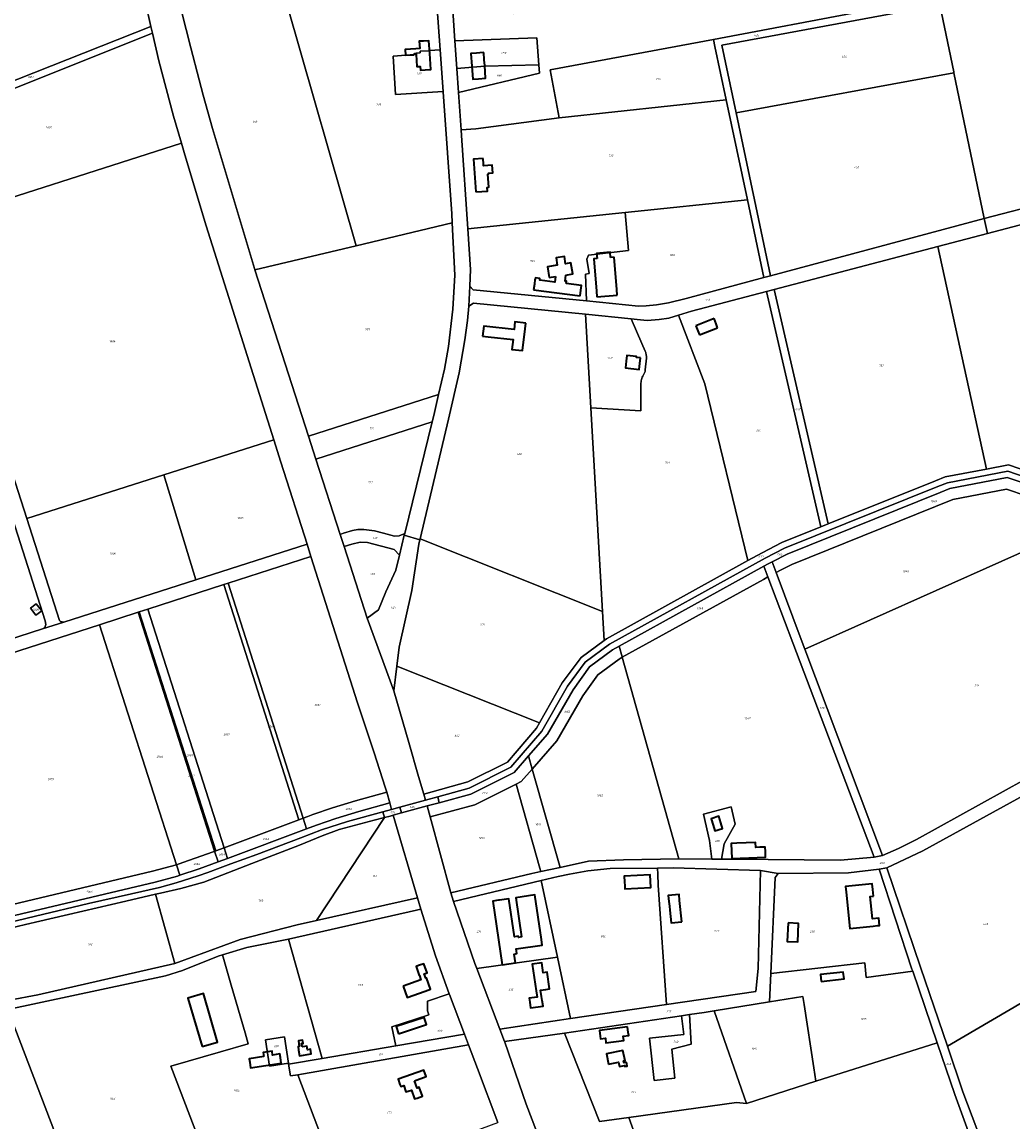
# Model space of a CAD drawing. Extents: x 177930 to 190767, y 381068 to 392034.
# Tile 279 of 318: x 182783 to 183657, y 388969 to 389939. Entities that reach past the tile are written whole.
import ezdxf
from ezdxf.enums import TextEntityAlignment as Align

# ---------------------------------------------------------------- set-up
doc = ezdxf.new("R2010")
doc.units = 0
for name, color, linetype, lineweight in [('B-XX-KG-GRENS_PERCEEL-GV', 150, 'Continuous', 25), ('B-XX-KG-GRENS_PERCEEL-S', 150, 'Continuous', 25), ('B-XX-OG-BEBOUWING-G', 7, 'Continuous', 35)]:
    doc.layers.add(name, color=color, linetype=linetype, lineweight=lineweight)
doc.styles.add('NLCS-ISO', font='NLCS-ISO.ttf', dxfattribs={"height": 1.8})

# ---------------------------------------------------------------- blocks, each defined once
blk = doc.blocks.new('SKG-PERCEELNUMMER-SO')
at = {"layer": 'DefPoints'}
blk.add_point((0, 0), dxfattribs=at)
at = {"style": 'NLCS-ISO', "oblique": 10, "flags": 1}
blk.add_attdef('GEMEENTECODE', text='', height=1.8, dxfattribs=at).set_placement((-0.5, 2.55), align=Align.MIDDLE_RIGHT)
at = {"style": 'NLCS-ISO', "oblique": 10}
blk.add_attdef('PERCEELNUMMER', text='', height=1.8, dxfattribs=at).set_placement((0, 0), align=Align.MIDDLE_CENTER)
at = {"style": 'NLCS-ISO', "oblique": 10, "flags": 1}
blk.add_attdef('SECTIE', text='', height=1.8, dxfattribs=at).set_placement((0.5, 2.5), align=Align.MIDDLE_LEFT)

msp = doc.modelspace()

# ---------------------------------------------------------------- linework, layer by layer
at = {"layer": 'B-XX-KG-GRENS_PERCEEL-GV'}
for points in [[(183635.697, 390133.515), (183619.017, 390130.888), (183529.893, 390116.786), (183496.461, 390111.333), (183516.822, 390002.54), (183217.118, 389946.461), (183214.956, 389963.667), (183162.92, 389954.089), (183165.14, 389922.488), (183237.286, 389925.283), (183239.28, 389901.366), (183239.897, 389893.962), (183168.34, 389876.924), (183170.652, 389844.017), (183183.517, 389844.8), (183257.034, 389854.642), (183249.098, 389896.975), (183393.14, 389923.677), (183526.812, 389949.162), (183591.486, 389960.325), (183649.718, 389970.899), (183665.816, 389975.303), (183646.608, 390076.201)], [(182627.006, 390013.693), (182624.798, 390011.392), (182624.647, 390009.085), (182676.398, 389847.773), (182897.03, 389935.232), (182894.578, 389945.893), (182881.356, 390002.794), (182870.523, 390057.284), (182868.582, 390068.748), (182762.488, 390043.624), (182699.156, 390029.897)], [(183605.19, 389894.395), (183631.9, 389765.893), (183688.497, 389780.393), (183850.666, 389818.729), (183817.519, 390009.541), (183666.995, 389969.113), (183650.927, 389964.797), (183592.743, 389954.275), (183605.024, 389895.192)], [(183077.987, 389741.84), (183162.833, 389762.086), (183162.418, 389770.033), (183154.738, 389877.462), (183154.717, 389877.754), (183112.795, 389875.133), (183110.793, 389909.086), (183121.777, 389909.844), (183130.962, 389910.478), (183130.885, 389911.575), (183134.654, 389911.838), (183134.548, 389913.334), (183141.821, 389913.827), (183141.805, 389914.055), (183142.885, 389914.089), (183152.075, 389914.716), (183147.171, 389983.311), (183135.218, 389982.164), (183027.533, 389956.584), (183024.548, 389955.875), (183017.329, 389954.16)], [(183665.816, 389975.303), (183649.718, 389970.899), (183591.486, 389960.325), (183526.812, 389949.162), (183393.14, 389923.677), (183394.442, 389917.524), (183404.405, 389870.436), (183423.063, 389782.248), (183437.564, 389713.712), (183443.428, 389715.287), (183413.027, 389859.091), (183400.44, 389918.636), (183592.743, 389954.275), (183650.927, 389964.797), (183666.995, 389969.113)], [(183014.614, 389953.515), (183009.695, 389953.254), (182973.134, 389951.313), (182923.985, 389948.742), (182932.259, 389916.279), (182939.597, 389888.201), (182943.293, 389874.736), (182951.426, 389845.355), (182988.532, 389721.658), (182988.88, 389720.577), (183077.987, 389741.84), (183017.329, 389954.16)], [(183592.743, 389954.275), (183400.44, 389918.636), (183413.027, 389859.091), (183605.19, 389894.395), (183605.024, 389895.192)], [(182897.03, 389935.232), (182676.398, 389847.773), (182678.499, 389841.266), (182898.422, 389929.179)], [(182678.499, 389841.266), (182703.773, 389761.836), (182924.021, 389832.27), (182917.07, 389856.207), (182904.015, 389904.857), (182898.422, 389929.179)], [(183166.844, 389898.217), (183191.483, 389900.152), (183239.28, 389901.366), (183237.286, 389925.283), (183165.14, 389922.488)], [(183393.14, 389923.677), (183249.098, 389896.975), (183257.034, 389854.642), (183404.405, 389870.436), (183394.442, 389917.524)], [(183130.885, 389911.575), (183130.962, 389910.478), (183121.777, 389909.844), (183110.793, 389909.086), (183112.795, 389875.133), (183154.717, 389877.754), (183152.078, 389914.672), (183152.075, 389914.716), (183142.885, 389914.089), (183141.805, 389914.055), (183141.821, 389913.827), (183134.548, 389913.334), (183134.654, 389911.838)], [(183166.844, 389898.217), (183168.34, 389876.924), (183239.897, 389893.962), (183239.28, 389901.366), (183191.483, 389900.152)], [(183605.19, 389894.395), (183413.027, 389859.091), (183443.428, 389715.287), (183631.9, 389765.893)], [(183176.426, 389756.761), (183315.301, 389771.112), (183423.063, 389782.248), (183404.405, 389870.436), (183257.034, 389854.642), (183183.517, 389844.8), (183170.652, 389844.017), (183171, 389839.071)], [(182924.021, 389832.27), (182703.773, 389761.836), (182741.935, 389643.103), (182787.582, 389501.092), (182908.448, 389539.684), (183005.439, 389570.65), (182945.833, 389759.393), (182926.984, 389822.067)], [(183283.076, 389733.403), (183281.398, 389730.037), (183283.455, 389717.27), (183280.32, 389716.734), (183281.189, 389693.119), (183326.974, 389688.616), (183333.938, 389688.716), (183342.924, 389689.555), (183353.606, 389691.414), (183369.216, 389695.36), (183437.564, 389713.712), (183423.063, 389782.248), (183315.301, 389771.112), (183318.35, 389737.449)], [(183283.076, 389733.403), (183318.35, 389737.449), (183315.301, 389771.112), (183176.426, 389756.761), (183178.785, 389720.978), (183178.227, 389706.271), (183181.286, 389702.944), (183281.189, 389693.119), (183280.32, 389716.734), (183283.455, 389717.27), (183281.398, 389730.037)], [(183631.9, 389765.893), (183443.428, 389715.287), (183437.564, 389713.712), (183369.216, 389695.36), (183353.606, 389691.414), (183342.924, 389689.555), (183333.938, 389688.716), (183326.974, 389688.616), (183281.189, 389693.119), (183181.286, 389702.944), (183178.227, 389706.271), (183177.426, 389688.609), (183181.553, 389691.256), (183280.181, 389681.284), (183320.553, 389677.203), (183325.758, 389676.677), (183334.703, 389675.726), (183345.339, 389676.59), (183353.749, 389677.844), (183362.216, 389680.422), (183373.899, 389683.981), (183439.914, 389701.327), (183446.637, 389703.094), (183590.946, 389741.014), (183634.682, 389752.507)], [(183590.946, 389741.014), (183633.856, 389544.732), (183653.369, 389548.383), (183696.731, 389533.582), (183715.493, 389521.554), (183736.326, 389513.934), (183753.091, 389517.452), (183752.23, 389553.152), (183744.283, 389678.002), (183725.068, 389770.876), (183722.856, 389774.845), (183689.521, 389766.901), (183634.682, 389752.507)], [(183150.773, 389610.541), (183155.912, 389632.897), (183159.393, 389652.793), (183163.345, 389685.917), (183165.247, 389715.861), (183162.833, 389762.086), (183077.987, 389741.84), (182988.88, 389720.577), (183036.13, 389573.746)], [(183446.637, 389703.094), (183494.287, 389496.354), (183589.018, 389534.517), (183597.451, 389537.922), (183633.856, 389544.732), (183590.946, 389741.014)], [(183362.216, 389680.422), (183385.502, 389620.113), (183423.506, 389464.043), (183436.09, 389471.002), (183453.516, 389479.931), (183487.697, 389493.7), (183439.914, 389701.327), (183373.899, 389683.981)], [(183487.697, 389493.7), (183494.287, 389496.354), (183446.637, 389703.094), (183439.914, 389701.327)], [(183280.181, 389681.284), (183181.553, 389691.256), (183177.426, 389688.609), (183176.331, 389675.702), (183174.053, 389658.746), (183169.017, 389629.654), (183159.602, 389588.696), (183134.481, 389483.152), (183295.407, 389419.059), (183284.975, 389598.707)], [(183320.553, 389677.203), (183280.181, 389681.284), (183284.975, 389598.707), (183328.963, 389596.225), (183329.085, 389611.747), (183329.13, 389618.333), (183329.13, 389619.43), (183329.183, 389620.527), (183329.288, 389621.619), (183329.445, 389622.705), (183329.671, 389623.749), (183329.971, 389624.774), (183330.343, 389625.775), (183330.785, 389626.747), (183332.88, 389630.764), (183333.047, 389632.267), (183334.043, 389642.55), (183334.051, 389643.421), (183334.002, 389644.29), (183333.895, 389645.155), (183333.732, 389646.01), (183333.623, 389646.753), (183333.468, 389647.489), (183333.268, 389648.213), (183333.024, 389648.924), (183330.134, 389655.439)], [(183295.407, 389419.059), (183296.883, 389393.641), (183298.863, 389395.112), (183423.506, 389464.043), (183385.502, 389620.113), (183362.216, 389680.422), (183353.749, 389677.844), (183345.339, 389676.59), (183334.703, 389675.726), (183325.758, 389676.677), (183320.553, 389677.203), (183330.134, 389655.439), (183333.024, 389648.924), (183333.268, 389648.213), (183333.468, 389647.489), (183333.623, 389646.753), (183333.732, 389646.01), (183333.895, 389645.155), (183334.002, 389644.29), (183334.051, 389643.421), (183334.043, 389642.55), (183333.047, 389632.267), (183332.88, 389630.764), (183330.785, 389626.747), (183330.343, 389625.775), (183329.971, 389624.774), (183329.671, 389623.749), (183329.445, 389622.705), (183329.288, 389621.619), (183329.183, 389620.527), (183329.13, 389619.43), (183329.13, 389618.333), (183329.085, 389611.747), (183328.963, 389596.225), (183284.975, 389598.707)], [(183042.645, 389553.501), (183145.165, 389586.522), (183146.497, 389591.939), (183150.773, 389610.541), (183036.13, 389573.746)], [(183120.905, 389487.825), (183145.165, 389586.522), (183042.645, 389553.501), (183064.044, 389487.003), (183066.949, 389488.143), (183074.758, 389490.558), (183079.461, 389491.436), (183084.762, 389491.563), (183094.356, 389490.17), (183102.148, 389488.286), (183111.988, 389485.692), (183116.088, 389485.874)], [(182610.597, 389516.28), (182647.387, 389354.059), (182665.127, 389359.75), (182801.444, 389403.719), (182803.514, 389405.12), (182804.38, 389407.656), (182803.966, 389410.938), (182755.29, 389562.031)], [(183005.439, 389570.65), (182908.448, 389539.684), (182936.862, 389447.204), (183034.779, 389478.545), (183011.651, 389550.981)], [(182820.324, 389409.684), (182936.862, 389447.204), (182908.448, 389539.684), (182787.582, 389501.092), (182816.477, 389411.231), (182817.342, 389410.301)], [(183448.373, 389453.527), (183452.197, 389455.509), (183462.218, 389460.702), (183604.275, 389517.903), (183651.494, 389526.977), (183686.111, 389515.2), (183699.187, 389506.848), (183705.492, 389489.393), (183736.278, 389503.147), (183709.551, 389512.097), (183690.493, 389524.291), (183652.208, 389537.292), (183601.471, 389527.545), (183592.914, 389524.067), (183458.059, 389469.819), (183444.82, 389462.976)], [(183705.492, 389489.393), (183699.187, 389506.848), (183686.111, 389515.2), (183651.494, 389526.977), (183604.275, 389517.903), (183462.218, 389460.702), (183452.197, 389455.509), (183448.373, 389453.527), (183470.551, 389394.539), (183473.801, 389385.884), (183705.46, 389489.379)], [(183064.044, 389487.003), (183067.424, 389476.498), (183074.161, 389478.662), (183081.767, 389480.428), (183087.966, 389480.1), (183111.64, 389473.845), (183116.247, 389468.933), (183120.545, 389486.359), (183120.905, 389487.825), (183116.088, 389485.874), (183111.988, 389485.692), (183102.148, 389488.286), (183094.356, 389490.17), (183084.762, 389491.563), (183079.461, 389491.436), (183074.758, 389490.558), (183066.949, 389488.143)], [(183120.545, 389486.359), (183116.247, 389468.933), (183112.956, 389455.59), (183104.25, 389436.368), (183097.726, 389420.684), (183087.765, 389413.289), (183111.241, 389349.066), (183113.871, 389370.796), (183115.925, 389387.773), (183127.143, 389437.6), (183133.4, 389478.603), (183134.272, 389482.27)], [(183705.46, 389489.379), (183473.801, 389385.884), (183542.141, 389203.892), (183556.207, 389209.932), (183572.243, 389218.111), (183667.706, 389270.863), (183722.031, 389296.319), (183767.185, 389316.887)], [(183067.424, 389476.498), (183087.765, 389413.289), (183097.726, 389420.684), (183104.25, 389436.368), (183112.956, 389455.59), (183116.247, 389468.933), (183111.64, 389473.845), (183087.966, 389480.1), (183081.767, 389480.428), (183074.161, 389478.662)], [(183296.883, 389393.641), (183295.407, 389419.059), (183134.481, 389483.152), (183134.272, 389482.27), (183133.4, 389478.603), (183127.143, 389437.6), (183115.925, 389387.773), (183113.871, 389370.796), (183239.612, 389320.81), (183259.636, 389356.303), (183276.409, 389378.433)], [(183031.339, 389236.796), (183035.594, 389238.36), (183039.906, 389239.944), (183057.187, 389245.93), (183077.598, 389252.083), (183105.004, 389259.718), (183103.751, 389264.094), (183093.837, 389294.576), (183079.312, 389338.647), (183038.263, 389467.717), (182965.255, 389444.21)], [(183312.615, 389379.173), (183312.743, 389378.717), (183437.281, 389447.504), (183441.137, 389449.634), (183441.133, 389449.644), (183437.543, 389459.08), (183309.962, 389388.606)], [(183441.133, 389449.644), (183441.137, 389449.634), (183463.23, 389391.571), (183534.981, 389202.365), (183542.141, 389203.892), (183473.801, 389385.884), (183470.551, 389394.539), (183448.373, 389453.527), (183444.82, 389462.976), (183441.321, 389461.167), (183437.543, 389459.08)], [(183312.743, 389378.717), (183362.757, 389200.849), (183391.71, 389200.562), (183389.741, 389216.97), (183384.413, 389240.339), (183408.803, 389246.946), (183412.297, 389231.455), (183402.615, 389214.214), (183400.38, 389200.612), (183409.379, 389200.664), (183505.232, 389199.806), (183534.981, 389202.365), (183463.23, 389391.571), (183441.137, 389449.634), (183437.281, 389447.504)], [(182961.664, 389210.728), (182966.492, 389212.536), (183027.516, 389235.391), (182961.365, 389442.951), (182894.339, 389421.255)], [(183027.516, 389235.391), (183031.339, 389236.796), (182965.255, 389444.21), (182961.365, 389442.951)], [(182795.704, 389415.804), (182790.93, 389422.032), (182796.026, 389425.938), (182800.8, 389419.71)], [(182800.8, 389419.71), (182796.026, 389425.938), (182790.93, 389422.032), (182795.704, 389415.804)], [(182919.634, 389195.789), (182925.321, 389197.719), (182936.228, 389201.416), (182951.925, 389207.11), (182953.293, 389207.606), (182953.286, 389207.628), (182885.825, 389418.464), (182851.751, 389407.481)], [(182885.825, 389418.464), (182953.286, 389207.628), (182953.293, 389207.606), (182953.297, 389207.595), (182954.35, 389207.989), (182886.9, 389418.816)], [(182954.35, 389207.989), (182961.664, 389210.728), (182894.339, 389421.255), (182886.9, 389418.816)], [(182919.634, 389195.789), (182851.751, 389407.481), (182700.983, 389358.797), (182765.867, 389158.453), (182768.808, 389159.153), (182898.494, 389190.002)], [(183230.106, 389291.687), (183233.36, 389280.187), (183254.972, 389305.034), (183277.935, 389344.635), (183291.189, 389363.319), (183309.935, 389377.19), (183312.743, 389378.717), (183312.615, 389379.173), (183309.962, 389388.606), (183304.265, 389385.459), (183283.92, 389370.405), (183269.505, 389350.065), (183246.791, 389310.878)], [(183257.906, 389193.436), (183282.844, 389198.943), (183313.81, 389200.114), (183362.757, 389200.849), (183312.743, 389378.717), (183309.935, 389377.19), (183291.189, 389363.319), (183277.935, 389344.635), (183254.972, 389305.034), (183233.36, 389280.187)], [(183237.097, 389316.353), (183239.612, 389320.81), (183113.871, 389370.796), (183111.241, 389349.066), (183124.645, 389303.559), (183133.158, 389273.516), (183137.745, 389257.879), (183176.444, 389268.824), (183211.645, 389286.29)], [(183143.406, 389237.922), (183182.851, 389248.607), (183219.084, 389266.699), (183223.688, 389269.053), (183233.36, 389280.187), (183230.106, 389291.687), (183217.368, 389277.037), (183179.289, 389257.989), (183151.43, 389250.447), (183140.782, 389247.564)], [(183239.984, 389192.84), (183240.879, 389189.676), (183257.906, 389193.436), (183233.36, 389280.187), (183223.688, 389269.053), (183219.084, 389266.699)], [(183161.665, 389170.832), (183233.051, 389187.948), (183240.879, 389189.676), (183239.984, 389192.84), (183219.084, 389266.699), (183182.851, 389248.607), (183143.406, 389237.922)], [(183034.334, 389227.396), (183043.267, 389230.693), (183060.279, 389236.579), (183080.402, 389242.635), (183107.714, 389250.259), (183105.004, 389259.718), (183077.598, 389252.083), (183057.187, 389245.93), (183039.906, 389239.944), (183035.594, 389238.36), (183031.339, 389236.796)], [(183116.706, 389246.613), (183118.129, 389241.431), (183140.782, 389247.564), (183151.43, 389250.447), (183149.975, 389255.747), (183139.349, 389252.83), (183139.235, 389252.799)], [(183546.09, 389192.993), (183575.7, 389105.33), (183599.453, 389035.561), (183718.433, 389105.494), (183666.443, 389256.832), (183577.646, 389208.075)], [(183103.221, 389237.337), (183108.118, 389238.693), (183110.835, 389239.44), (183114.874, 389240.55), (183118.129, 389241.431), (183116.706, 389246.613), (183109.338, 389244.59), (183101.76, 389242.51)], [(183400.38, 389200.612), (183402.615, 389214.214), (183412.297, 389231.455), (183408.803, 389246.946), (183384.413, 389240.339), (183389.741, 389216.97), (183391.71, 389200.562)], [(182918.292, 389108.711), (182975.813, 389129.732), (183026.091, 389142.706), (183043.168, 389146.529), (183103.221, 389237.337), (183094.079, 389234.994), (183063.001, 389226.709), (183048.267, 389221.202), (183028.007, 389213.126), (182986.012, 389196.682), (182943.81, 389180.234), (182923.383, 389174.909), (182905.475, 389170.623), (182901.24, 389169.652)], [(182966.492, 389212.536), (182961.664, 389210.728), (182964.665, 389201.345), (183034.334, 389227.396), (183031.339, 389236.796), (183027.516, 389235.391)], [(183110.835, 389239.44), (183108.118, 389238.693), (183103.221, 389237.337), (183043.168, 389146.529), (183132.15, 389166.451)], [(182956.302, 389198.201), (182953.297, 389207.595), (182953.293, 389207.606), (182951.925, 389207.11), (182936.228, 389201.416), (182925.321, 389197.719), (182919.634, 389195.789), (182922.646, 389186.397), (182939.547, 389192.152)], [(182964.665, 389201.345), (182961.664, 389210.728), (182954.35, 389207.989), (182953.297, 389207.595), (182956.302, 389198.201)], [(182900.979, 389180.5), (182920.53, 389185.672), (182922.646, 389186.397), (182919.634, 389195.789), (182898.494, 389190.002), (182768.808, 389159.153), (182765.867, 389158.453), (182757.279, 389156.411), (182760.318, 389147.027)], [(183343.772, 389192.826), (183302.183, 389192.306), (183282.451, 389190.23), (183266.105, 389187.299), (183256.245, 389185.467), (183241.184, 389181.846), (183255.612, 389114.177), (183267.176, 389059.94), (183351.671, 389072.324), (183351.668, 389072.367), (183344.431, 389177.68), (183344.009, 389187.378)], [(183344.431, 389177.68), (183351.668, 389072.367), (183351.671, 389072.324), (183430.586, 389083.891), (183432.475, 389104.13), (183434.742, 389190.633), (183357.488, 389192.997), (183343.772, 389192.826), (183344.009, 389187.378)], [(183539.311, 389191.728), (183568.139, 389103.686), (183568.812, 389101.719), (183590.357, 389038.749), (183606.044, 388992.903), (183625.916, 388937.976), (183625.951, 388937.583), (183654.386, 388835.709), (183662.469, 388840.475), (183633.65, 388941.006), (183613.129, 388995.39), (183599.453, 389035.561), (183575.7, 389105.33), (183546.09, 389192.993)], [(183371.966, 389063.49), (183384.995, 389065.407), (183393.671, 389066.733), (183442.692, 389074.7), (183443.741, 389099.739), (183447.507, 389184.393), (183450.109, 389188.033), (183434.742, 389190.633), (183432.475, 389104.13), (183430.586, 389083.891), (183351.671, 389072.324), (183267.176, 389059.94), (183204.733, 389050.701), (183208.82, 389039.91), (183261.724, 389047.273), (183365.06, 389062.474)], [(183450.109, 389188.033), (183447.507, 389184.393), (183443.741, 389099.739), (183526.739, 389109.223), (183527.839, 389096.367), (183568.812, 389101.719), (183568.139, 389103.686), (183539.311, 389191.728), (183512.135, 389188.583)], [(183241.184, 389181.846), (183163.782, 389163.234), (183182.771, 389108.697), (183184.439, 389104.293), (183255.612, 389114.177)], [(182756.751, 389135.829), (182772.503, 389076.355), (182797.326, 389081.054), (182918.292, 389108.711), (182901.24, 389169.652), (182874.934, 389163.621), (182786.399, 389142.874)], [(183160.239, 389081.946), (183147.917, 389115.358), (183135.193, 389156.589), (183131.347, 389155.675), (183018.356, 389130.033), (183048.074, 389024.7), (183113.215, 389035.905), (183109.563, 389052.627), (183142.208, 389063.186), (183141.052, 389066.718), (183140.909, 389075.297)], [(182914.742, 389018.004), (182935.365, 388964.304), (182960.46, 388898.967), (182962.757, 388892.984), (182962.854, 388893.017), (183057.69, 388928.395), (183026.773, 389010.331), (183020.329, 389009.503), (183018.582, 389019.682), (183048.074, 389024.7), (183018.356, 389130.033), (182981.791, 389122.693), (182960.108, 389116.234), (182967.954, 389089.38), (182980.221, 389047.391), (182983.017, 389037.803), (182958.468, 389030.681)], [(182960.108, 389116.234), (182956.549, 389115.174), (182924.918, 389102.531), (182909.887, 389097.767), (182770.971, 389068.093), (182852.18, 388855.633), (182962.757, 388892.984), (182960.46, 388898.967), (182935.365, 388964.304), (182914.742, 389018.004), (182958.468, 389030.681), (182983.017, 389037.803), (182980.221, 389047.391), (182967.954, 389089.38)], [(183255.612, 389114.177), (183184.439, 389104.293), (183204.733, 389050.701), (183267.176, 389059.94)], [(183442.692, 389074.7), (183471.999, 389079.463), (183473.086, 389072.362), (183481.627, 389016.566), (183483.445, 389004.692), (183590.357, 389038.749), (183568.812, 389101.719), (183527.839, 389096.367), (183526.739, 389109.223), (183443.741, 389099.739)], [(183718.433, 389105.494), (183599.453, 389035.561), (183613.129, 388995.39), (183633.65, 388941.006), (183662.469, 388840.475), (183784.316, 388912.319), (183753.689, 389002.852)], [(183173.675, 389046.304), (183160.478, 389081.299), (183160.239, 389081.946), (183140.909, 389075.297), (183141.052, 389066.718), (183142.208, 389063.186), (183109.563, 389052.627), (183113.215, 389035.905)], [(183481.627, 389016.566), (183473.086, 389072.362), (183471.999, 389079.463), (183442.692, 389074.7), (183393.671, 389066.733), (183422.342, 388985.227), (183483.445, 389004.692)], [(183371.966, 389063.49), (183373.43, 389037.396), (183356.364, 389033.124), (183359.047, 389007.336), (183340.722, 389005.415), (183336.888, 389042.734), (183366.968, 389045.937), (183365.06, 389062.474), (183261.724, 389047.273), (183292.622, 388969.164), (183318.438, 388972.73), (183413.592, 388985.876), (183422.342, 388985.227), (183393.671, 389066.733), (183384.995, 389065.407)], [(183365.06, 389062.474), (183366.968, 389045.937), (183336.888, 389042.734), (183340.722, 389005.415), (183359.047, 389007.336), (183356.364, 389033.124), (183373.43, 389037.396), (183371.966, 389063.49)], [(183293.336, 388811.418), (183366.672, 388838.664), (183318.438, 388972.73), (183292.622, 388969.164), (183261.724, 389047.273), (183208.82, 389039.91), (183209.106, 389039.154), (183227.901, 388984.507), (183255.309, 388913.106), (183287.098, 388924.277), (183302.594, 388882.833), (183270.718, 388870.955), (183272.674, 388865.605)], [(183001.702, 389018.046), (182998.079, 389041.265), (183014.872, 389043.916), (183018.494, 389020.697)], [(183018.494, 389020.697), (183014.872, 389043.916), (182998.079, 389041.265), (183001.702, 389018.046)], [(183173.675, 389046.304), (183113.215, 389035.905), (183048.074, 389024.7), (183018.582, 389019.682), (183020.329, 389009.503), (183026.773, 389010.331), (183177.256, 389036.742)], [(183506.388, 388694.102), (183504.52, 388709.373), (183496.691, 388736.287), (183453.489, 388869.399), (183625.951, 388937.583), (183625.916, 388937.976), (183606.044, 388992.903), (183590.357, 389038.749), (183483.445, 389004.692), (183422.342, 388985.227), (183413.592, 388985.876), (183318.438, 388972.73), (183366.672, 388838.664), (183293.336, 388811.418), (183329.049, 388715.308), (183364.038, 388622.899), (183491.453, 388672.698), (183496.5, 388675.308), (183501.181, 388678.58), (183504.513, 388682.561), (183505.906, 388686.587)], [(183177.256, 389036.742), (183026.773, 389010.331), (183057.69, 388928.395), (183062.23, 388916.364), (183202.998, 388968.4), (183185.015, 389016.07)]]:
    msp.add_lwpolyline(points, close=True, dxfattribs=at)
for points in [[(182612.603, 390005.213), (182665.094, 389843.103), (182666.797, 389837.625), (182683.845, 389784.097), (182693.286, 389754.568), (182702.552, 389725.753), (182720.193, 389670.938), (182730.367, 389639.385), (182755.29, 389562.031), (182803.966, 389410.938), (182804.38, 389407.656), (182803.514, 389405.12), (182801.444, 389403.719), (182820.324, 389409.684), (182817.342, 389410.301), (182816.477, 389411.231), (182787.582, 389501.092), (182741.935, 389643.103), (182703.773, 389761.836), (182678.499, 389841.266), (182676.398, 389847.773), (182624.647, 390009.085)], [(183147.171, 389983.311), (183152.075, 389914.716), (183152.078, 389914.672), (183154.717, 389877.754), (183154.738, 389877.462), (183162.418, 389770.033), (183162.833, 389762.086), (183165.247, 389715.861), (183163.345, 389685.917), (183159.393, 389652.793), (183155.912, 389632.897), (183150.773, 389610.541), (183146.497, 389591.939), (183145.165, 389586.522), (183120.905, 389487.825), (183120.545, 389486.359), (183134.272, 389482.27), (183134.481, 389483.152), (183159.602, 389588.696), (183169.017, 389629.654), (183174.053, 389658.746), (183176.331, 389675.702), (183177.426, 389688.609), (183178.227, 389706.271), (183178.785, 389720.978), (183176.426, 389756.761), (183171, 389839.071), (183170.652, 389844.017), (183168.34, 389876.924), (183166.844, 389898.217), (183165.14, 389922.488), (183162.92, 389954.089)], [(182894.578, 389945.893), (182897.03, 389935.232), (182898.422, 389929.179), (182904.015, 389904.857), (182917.07, 389856.207), (182924.021, 389832.27), (182926.984, 389822.067), (182945.833, 389759.393), (183005.439, 389570.65), (183011.651, 389550.981), (183034.779, 389478.545), (183038.263, 389467.717), (183079.312, 389338.647), (183093.837, 389294.576), (183103.751, 389264.094), (183105.004, 389259.718), (183107.714, 389250.259), (183109.338, 389244.59), (183116.706, 389246.613), (183139.235, 389252.799), (183137.745, 389257.879), (183133.158, 389273.516), (183124.645, 389303.559), (183111.241, 389349.066), (183087.765, 389413.289), (183067.424, 389476.498), (183064.044, 389487.003), (183042.645, 389553.501), (183036.13, 389573.746), (182988.88, 389720.577), (182988.532, 389721.658), (182951.426, 389845.355), (182943.293, 389874.736), (182939.597, 389888.201), (182932.259, 389916.279), (182923.985, 389948.742)], [(183688.497, 389780.393), (183631.9, 389765.893), (183634.682, 389752.507), (183689.521, 389766.901)], [(183696.731, 389533.582), (183653.369, 389548.383), (183633.856, 389544.732), (183597.451, 389537.922), (183589.018, 389534.517), (183494.287, 389496.354), (183487.697, 389493.7), (183453.516, 389479.931), (183436.09, 389471.002), (183423.506, 389464.043), (183298.863, 389395.112), (183296.883, 389393.641), (183276.409, 389378.433), (183259.636, 389356.303), (183239.612, 389320.81), (183237.097, 389316.353), (183211.645, 389286.29), (183176.444, 389268.824), (183137.745, 389257.879), (183139.235, 389252.799), (183139.349, 389252.83), (183149.975, 389255.747), (183177.867, 389263.405), (183214.507, 389281.663), (183241.95, 389313.612), (183264.577, 389353.179), (183280.163, 389374.421), (183301.565, 389390.284), (183438.706, 389466.084), (183455.789, 389474.872), (183590.969, 389529.285), (183599.463, 389532.729), (183652.787, 389542.831), (183693.603, 389528.923)], [(183693.603, 389528.923), (183652.787, 389542.831), (183599.463, 389532.729), (183590.969, 389529.285), (183455.789, 389474.872), (183438.706, 389466.084), (183301.565, 389390.284), (183280.163, 389374.421), (183264.577, 389353.179), (183241.95, 389313.612), (183214.507, 389281.663), (183177.867, 389263.405), (183149.975, 389255.747), (183151.43, 389250.447), (183179.289, 389257.989), (183217.368, 389277.037), (183230.106, 389291.687), (183246.791, 389310.878), (183269.505, 389350.065), (183283.92, 389370.405), (183304.265, 389385.459), (183309.962, 389388.606), (183437.543, 389459.08), (183441.321, 389461.167), (183444.82, 389462.976), (183458.059, 389469.819), (183592.914, 389524.067), (183601.471, 389527.545), (183652.208, 389537.292), (183690.493, 389524.291)], [(182700.983, 389358.797), (182851.751, 389407.481), (182885.825, 389418.464), (182886.9, 389418.816), (182894.339, 389421.255), (182961.365, 389442.951), (182965.255, 389444.21), (183038.263, 389467.717), (183034.779, 389478.545), (182936.862, 389447.204), (182820.324, 389409.684), (182801.444, 389403.719), (182665.127, 389359.75)], [(183667.706, 389270.863), (183572.243, 389218.111), (183556.207, 389209.932), (183542.141, 389203.892), (183534.981, 389202.365), (183505.232, 389199.806), (183409.379, 389200.664), (183400.38, 389200.612), (183391.71, 389200.562), (183362.757, 389200.849), (183313.81, 389200.114), (183282.844, 389198.943), (183257.906, 389193.436), (183240.879, 389189.676), (183233.051, 389187.948), (183161.665, 389170.832), (183163.782, 389163.234), (183241.184, 389181.846), (183256.245, 389185.467), (183266.105, 389187.299), (183282.451, 389190.23), (183302.183, 389192.306), (183343.772, 389192.826), (183357.488, 389192.997), (183434.742, 389190.633), (183450.109, 389188.033), (183512.135, 389188.583), (183539.311, 389191.728), (183546.09, 389192.993), (183577.646, 389208.075), (183666.443, 389256.832)], [(182745.07, 389138.37), (182795.332, 389150.319), (182842.113, 389161.443), (182880.068, 389170.066), (182904.806, 389175.752), (182919.388, 389179.634), (182938.88, 389186.054), (182947.272, 389188.887), (182958.288, 389192.978), (182967.624, 389196.65), (182990.476, 389204.767), (183029.352, 389219.583), (183047.606, 389226.402), (183070.35, 389233.871), (183101.76, 389242.51), (183109.338, 389244.59), (183107.714, 389250.259), (183080.402, 389242.635), (183060.279, 389236.579), (183043.267, 389230.693), (183034.334, 389227.396), (182964.665, 389201.345), (182956.302, 389198.201), (182939.547, 389192.152), (182922.646, 389186.397), (182920.53, 389185.672), (182900.979, 389180.5), (182760.318, 389147.027)], [(182756.751, 389135.829), (182786.399, 389142.874), (182874.934, 389163.621), (182901.24, 389169.652), (182905.475, 389170.623), (182923.383, 389174.909), (182943.81, 389180.234), (182986.012, 389196.682), (183028.007, 389213.126), (183048.267, 389221.202), (183063.001, 389226.709), (183094.079, 389234.994), (183103.221, 389237.337), (183101.76, 389242.51), (183070.35, 389233.871), (183047.606, 389226.402), (183029.352, 389219.583), (182990.476, 389204.767), (182967.624, 389196.65), (182958.288, 389192.978), (182947.272, 389188.887), (182938.88, 389186.054), (182919.388, 389179.634), (182904.806, 389175.752), (182880.068, 389170.066), (182842.113, 389161.443), (182795.332, 389150.319), (182745.07, 389138.37)], [(183255.309, 388913.106), (183227.901, 388984.507), (183209.106, 389039.154), (183208.82, 389039.91), (183204.733, 389050.701), (183184.439, 389104.293), (183182.771, 389108.697), (183163.782, 389163.234), (183161.665, 389170.832), (183143.406, 389237.922), (183140.782, 389247.564), (183118.129, 389241.431), (183114.874, 389240.55), (183110.835, 389239.44), (183132.15, 389166.451), (183135.193, 389156.589), (183147.917, 389115.358), (183160.239, 389081.946), (183160.478, 389081.299), (183173.675, 389046.304), (183177.256, 389036.742), (183185.015, 389016.07), (183202.998, 388968.4)], [(182770.971, 389068.093), (182909.887, 389097.767), (182924.918, 389102.531), (182956.549, 389115.174), (182960.108, 389116.234), (182981.791, 389122.693), (183018.356, 389130.033), (183131.347, 389155.675), (183135.193, 389156.589), (183132.15, 389166.451), (183043.168, 389146.529), (183026.091, 389142.706), (182975.813, 389129.732), (182918.292, 389108.711), (182797.326, 389081.054), (182772.503, 389076.355)], [(182772.518, 388545.117), (182804.943, 388548.746), (182799.966, 388569.915), (182804.535, 388605.161), (182806.03, 388605.569), (182804.915, 388608.887), (182870.185, 388627.58), (182871.729, 388623.481), (182895.887, 388559.351), (182934.255, 388564.281), (182931.704, 388588.332), (182965.851, 388591.735), (182968.035, 388568.621), (182971.544, 388569.072), (182980.087, 388571.384), (183071.653, 388610.359), (183013.014, 388762.701), (182987.658, 388828.577), (182962.854, 388893.017), (182962.757, 388892.984), (182852.18, 388855.633), (182770.971, 389068.093)]]:
    msp.add_lwpolyline(points, dxfattribs=at)
at = {"layer": 'B-XX-OG-BEBOUWING-G'}
for points in [[(183137.483, 389922.275), (183133.669, 389922.17), (183134.116, 389915.805), (183130.794, 389915.577)], [(183143.063, 389911.247), (183142.284, 389922.604), (183137.483, 389922.275)], [(183130.794, 389915.577), (183121.344, 389914.942), (183121.712, 389909.834), (183125.73, 389910.058)], [(183128.99, 389910.281), (183128.964, 389910.69), (183129.811, 389910.744), (183129.779, 389911.247), (183130.88, 389911.318), (183130.938, 389910.415)], [(183139.081, 389896.911), (183144.023, 389897.25), (183143.063, 389911.247)], [(183190.59, 389912.254), (183187.228, 389912.01), (183184.281, 389911.796), (183179.256, 389911.424), (183180.097, 389900.088)], [(183191.426, 389900.928), (183191.072, 389905.747), (183190.59, 389912.254)], [(183125.73, 389910.058), (183128.99, 389910.281)], [(183130.938, 389910.415), (183131.664, 389899.83), (183134.617, 389900.033), (183134.852, 389896.621), (183139.081, 389896.911)], [(183180.097, 389900.088), (183180.937, 389888.752), (183185.979, 389889.125), (183192.259, 389889.591), (183191.426, 389900.928)], [(183190.014, 389818.695), (183181.47, 389818.096), (183183.491, 389789.306)], [(183190.36, 389813.74), (183190.014, 389818.695)], [(183188.848, 389789.682), (183193.825, 389790.036), (183193.539, 389793.254), (183195.125, 389793.365), (183194.318, 389804.867)], [(183194.318, 389804.867), (183194.926, 389804.909), (183194.862, 389805.827), (183198.513, 389806.083), (183198.038, 389812.847), (183190.457, 389812.315), (183190.36, 389813.74)], [(183183.491, 389789.306), (183188.848, 389789.682)], [(183263.018, 389715.874), (183269.189, 389716.935), (183267.509, 389726.711), (183262.818, 389725.905), (183261.7, 389732.41), (183254.328, 389731.143), (183255.454, 389724.589), (183246.678, 389723.081), (183248.294, 389713.7)], [(183290.511, 389730.483), (183287.578, 389730.233), (183289.963, 389701.733), (183290.38, 389696.75)], [(183302.481, 389731.505), (183302.089, 389736.101), (183290.118, 389735.08), (183290.511, 389730.483)], [(183305.505, 389731.763), (183302.481, 389731.505)], [(183308.31, 389698.25), (183307.893, 389703.233), (183305.505, 389731.763)], [(183253.869, 389714.66), (183253.22, 389709.659), (183239.979, 389711.375), (183240.19, 389712.993), (183236.243, 389713.503), (183236.035, 389711.897), (183235.763, 389711.933), (183235.241, 389707.911), (183234.578, 389702.8)], [(183248.294, 389713.7), (183253.869, 389714.66)], [(183263.202, 389708.365), (183263.48, 389710.516), (183262.343, 389710.664), (183263.018, 389715.874)], [(183275.511, 389697.492), (183276.179, 389702.645), (183276.694, 389706.616), (183263.202, 389708.365)], [(183234.578, 389702.8), (183275.511, 389697.492)], [(183290.38, 389696.75), (183308.31, 389698.25)], [(183227.601, 389673.611), (183218.072, 389674.65), (183217.34, 389667.933), (183190.584, 389670.85), (183189.615, 389661.96)], [(183194.429, 389661.435), (183216.421, 389659.068), (183215.459, 389650.395), (183224.861, 389649.353), (183227.027, 389668.344)], [(183227.027, 389668.344), (183227.601, 389673.611)], [(183393.69, 389677.509), (183377.568, 389671.263)], [(183377.568, 389671.263), (183379.374, 389666.601)], [(183380.693, 389663.197), (183396.814, 389669.443)], [(183395.496, 389672.846), (183393.69, 389677.509)], [(183396.814, 389669.443), (183395.496, 389672.846)], [(183189.615, 389661.96), (183194.429, 389661.435)], [(183379.374, 389666.601), (183380.693, 389663.197)], [(183316.321, 389640.017), (183315.656, 389633.974), (183327.596, 389632.65), (183328.18, 389637.958)], [(183328.727, 389642.928), (183325.247, 389643.311), (183325.329, 389644.056), (183316.868, 389644.987), (183316.321, 389640.017)], [(183328.18, 389637.958), (183328.727, 389642.928)], [(183204.617, 389164.561), (183203.66, 389164.421), (183198.721, 389163.713), (183206.785, 389107.407)], [(183206.785, 389107.407), (183218.545, 389109.092), (183217.417, 389116.963), (183219.905, 389117.319), (183219.314, 389121.445), (183242.17, 389124.717), (183241.462, 389129.663), (183235.732, 389169.054), (183218.753, 389166.589), (183223.77, 389132.041), (183221.155, 389131.661), (183221.007, 389132.681), (183217.731, 389132.206), (183212.858, 389165.763), (183204.617, 389164.561)]]:
    msp.add_lwpolyline(points, dxfattribs=at)
for points in [[(183392.844, 389230.503), (183394.329, 389225.72), (183401.162, 389227.842), (183399.68, 389232.62), (183397.856, 389238.449), (183390.992, 389236.312)], [(183434.022, 389211.15), (183430.391, 389211.017), (183430.245, 389215.233), (183413.801, 389214.663), (183408.814, 389214.443), (183409.363, 389201.282), (183439.133, 389202.312), (183438.972, 389207.312), (183438.8, 389211.326)], [(183314.699, 389180.782), (183314.895, 389177.175), (183314.988, 389174.515), (183338.012, 389175.616), (183337.456, 389186.755), (183314.475, 389185.711)], [(183534.262, 389168.129), (183533.684, 389173.943), (183533.191, 389178.906), (183509.639, 389176.567), (183510.134, 389171.592), (183513.321, 389139.56), (183533.934, 389141.61), (183537.8, 389141.994), (183539.62, 389142.175), (183538.976, 389148.646), (183533.291, 389148.081), (183531.326, 389167.837)], [(183365.392, 389145.502), (183363.339, 389164.226), (183362.778, 389169.535), (183353.333, 389168.537), (183353.889, 389163.272), (183354.343, 389159.198), (183354.736, 389155.678), (183355.985, 389144.471)], [(183458.895, 389144.334), (183458.231, 389128.146), (183467.526, 389127.765), (183468.189, 389143.953)], [(183119.648, 389088.71), (183123.197, 389078.643), (183138.933, 389084.187), (183143.645, 389085.847), (183140.098, 389095.911), (183139.473, 389095.691), (183138.147, 389099.453), (183140.645, 389100.332), (183137.808, 389108.377), (183133.096, 389106.716), (183130.942, 389105.957), (183133.767, 389097.94), (183133.871, 389097.977), (183135.205, 389094.185)], [(183236.832, 389084.354), (183236.931, 389084.368), (183237.713, 389078.924), (183230.735, 389077.921), (183231.252, 389074.473), (183231.96, 389069.529), (183242.861, 389071.091), (183242.151, 389076.03), (183241.641, 389079.508), (183241.542, 389079.494), (183240.754, 389084.941), (183245.309, 389085.601), (183245.299, 389085.67), (183248.617, 389086.15), (183246.485, 389100.896), (183243.119, 389100.41), (183241.832, 389109.32), (183233.418, 389108.11)], [(183488.198, 389092.839), (183508.279, 389095.066), (183507.622, 389101.001), (183487.534, 389098.816)], [(182942.229, 389035.304), (182955.944, 389039.317), (182943.388, 389082.162), (182929.679, 389078.145)], [(183115.422, 389046.672), (183140.204, 389054.839), (183138.146, 389061.084), (183113.364, 389052.917)], [(183317.339, 389052.783), (183292.622, 389049.441), (183293.291, 389044.5), (183293.603, 389042.188), (183297.812, 389042.759), (183298.38, 389038.569), (183313.973, 389040.682), (183313.468, 389044.411), (183318.384, 389045.077), (183318.013, 389047.813)], [(183031.061, 389035.88), (183030.262, 389035.764), (183029.951, 389037.902), (183031.277, 389038.095), (183030.88, 389040.894), (183027.27, 389040.381), (183027.989, 389035.433), (183026.841, 389035.266), (183027.283, 389032.222), (183028.001, 389027.28), (183038.55, 389028.814), (183037.954, 389032.911), (183035.087, 389032.494), (183034.633, 389035.618), (183031.172, 389035.114)], [(182996.559, 389026.528), (182983.732, 389024.546), (182984.204, 389021.502), (182984.968, 389016.56), (183012.073, 389020.752), (183011.311, 389025.691), (183010.83, 389028.807), (183004.455, 389027.822), (183003.936, 389031.182), (182996.03, 389029.958)], [(183300.684, 389019.925), (183309.517, 389021.711), (183310.308, 389017.799), (183314.728, 389018.692), (183314.921, 389017.735), (183317.068, 389018.169), (183316.442, 389021.264), (183314.295, 389020.83), (183313.937, 389022.605), (183315.17, 389022.854), (183313.331, 389031.949), (183298.845, 389029.02)], [(183129.507, 389005.161), (183139.856, 389008.789), (183137.82, 389014.605), (183115.093, 389006.643), (183116.738, 389001.943), (183117.395, 389000.021), (183119.988, 389000.924), (183121.957, 388995.267), (183126.824, 388996.961), (183129.54, 388989.163), (183131.782, 388989.94), (183136.477, 388991.585), (183133.748, 388999.378), (183131.775, 388998.687)]]:
    msp.add_lwpolyline(points, close=True, dxfattribs=at)

# ---------------------------------------------------------------- block references
at = {"layer": 'B-XX-KG-GRENS_PERCEEL-S'}
for p, values in [((183431.079, 389927.471), {'PERCEELNUMMER': '435'}), ((183208.214, 389911.792), {'PERCEELNUMMER': '659'}), ((183508.522, 389908.533), {'PERCEELNUMMER': '436'}), ((182791.055, 389890.525), {'PERCEELNUMMER': '1802'}), ((183133.413, 389893.914), {'PERCEELNUMMER': '939'}), ((183204.424, 389892.206), {'PERCEELNUMMER': '660'}), ((183344.358, 389888.802), {'PERCEELNUMMER': '736'}), ((183097.831, 389866.627), {'PERCEELNUMMER': '938'}), ((182807.179, 389846.154), {'PERCEELNUMMER': '1803'}), ((182988.821, 389851.124), {'PERCEELNUMMER': '818'}), ((183302.691, 389821.094), {'PERCEELNUMMER': '737'}), ((183519.344, 389810.799), {'PERCEELNUMMER': '437'}), ((183233.716, 389728.438), {'PERCEELNUMMER': '807'}), ((183356.831, 389733.532), {'PERCEELNUMMER': '808'}), ((183388.13, 389694.126), {'PERCEELNUMMER': '444'}), ((183087.953, 389668.035), {'PERCEELNUMMER': '395'}), ((182863.077, 389657.436), {'PERCEELNUMMER': '1804'}), ((183301.713, 389642.846), {'PERCEELNUMMER': '749'}), ((183541.076, 389635.99), {'PERCEELNUMMER': '732'}), ((183467.505, 389597.615), {'PERCEELNUMMER': '447'}), ((183091.778, 389580.594), {'PERCEELNUMMER': '516'}), ((183432.621, 389578.568), {'PERCEELNUMMER': '810'}), ((183222.038, 389558.146), {'PERCEELNUMMER': '450'}), ((183352.77, 389550.823), {'PERCEELNUMMER': '809'}), ((183090.685, 389533.047), {'PERCEELNUMMER': '517'}), ((183587.268, 389516.274), {'PERCEELNUMMER': '1049'}), ((182975.897, 389501.538), {'PERCEELNUMMER': '1805'}), ((183094.721, 389484.045), {'PERCEELNUMMER': '518'}), ((182863.59, 389470.256), {'PERCEELNUMMER': '1806'}), ((183434.975, 389467.675), {'PERCEELNUMMER': '633'}), ((183451.535, 389469.235), {'PERCEELNUMMER': '580'}), ((183562.776, 389454.59), {'PERCEELNUMMER': '1046'}), ((183092.325, 389452.164), {'PERCEELNUMMER': '630'}), ((182795.705, 389420.775), {'PERCEELNUMMER': '1809'}), ((183110.906, 389422.653), {'PERCEELNUMMER': '629'}), ((183381.352, 389421.934), {'PERCEELNUMMER': '1048'}), ((183189.341, 389407.74), {'PERCEELNUMMER': '631'}), ((183625.146, 389353.679), {'PERCEELNUMMER': '231'}), ((183043.878, 389336.761), {'PERCEELNUMMER': '2061'}), ((183264.112, 389330.61), {'PERCEELNUMMER': '1053'}), ((183488.755, 389333.915), {'PERCEELNUMMER': '229'}), ((183423.08, 389324.872), {'PERCEELNUMMER': '1047'}), ((182963.933, 389310.845), {'PERCEELNUMMER': '2059'}), ((183003.085, 389317.893), {'PERCEELNUMMER': '2060'}), ((183166.921, 389309.649), {'PERCEELNUMMER': '632'}), ((182904.965, 389291.153), {'PERCEELNUMMER': '2056'}), ((182931.346, 389292.373), {'PERCEELNUMMER': '2058'}), ((182808.799, 389271.236), {'PERCEELNUMMER': '2055'}), ((182932.718, 389274.379), {'PERCEELNUMMER': '2057'}), ((183191.756, 389258.894), {'PERCEELNUMMER': '1054'}), ((183292.926, 389256.973), {'PERCEELNUMMER': '1052'}), ((183071.527, 389245.034), {'PERCEELNUMMER': '2062'}), ((183110.395, 389241.915), {'PERCEELNUMMER': '526'}), ((183127.485, 389246.695), {'PERCEELNUMMER': '525'}), ((183238.499, 389231.36), {'PERCEELNUMMER': '1051'}), ((182998.455, 389218.463), {'PERCEELNUMMER': '2063'}), ((183188.554, 389219.194), {'PERCEELNUMMER': '1050'}), ((183396.369, 389216.705), {'PERCEELNUMMER': '228'}), ((182959.873, 389205.015), {'PERCEELNUMMER': '2064'}), ((182937.6, 389196.419), {'PERCEELNUMMER': '2065'}), ((183541.765, 389197.37), {'PERCEELNUMMER': '233'}), ((183094.627, 389185.834), {'PERCEELNUMMER': '169'}), ((182842.868, 389171.863), {'PERCEELNUMMER': '2066'}), ((182993.944, 389164.018), {'PERCEELNUMMER': '783'}), ((183633.119, 389143.563), {'PERCEELNUMMER': '246'}), ((183186.373, 389136.831), {'PERCEELNUMMER': '234'}), ((183396.002, 389137.38), {'PERCEELNUMMER': '977'}), ((183480.18, 389136.706), {'PERCEELNUMMER': '238'}), ((182843.261, 389125.614), {'PERCEELNUMMER': '782'}), ((183295.821, 389132.286), {'PERCEELNUMMER': '976'}), ((183082.111, 389089.712), {'PERCEELNUMMER': '556'}), ((183214.506, 389085.387), {'PERCEELNUMMER': '235'}), ((183353.724, 389066.283), {'PERCEELNUMMER': '237'}), ((183525.483, 389059.62), {'PERCEELNUMMER': '1015'}), ((183151.893, 389049.679), {'PERCEELNUMMER': '555'}), ((183359.969, 389039.644), {'PERCEELNUMMER': '240'}), ((183007.728, 389035.438), {'PERCEELNUMMER': '1021'}), ((183099.665, 389028.105), {'PERCEELNUMMER': '172'}), ((183429.152, 389033.348), {'PERCEELNUMMER': '1014'}), ((183600.575, 389019.985), {'PERCEELNUMMER': '245'}), ((182863.394, 388989.449), {'PERCEELNUMMER': '853'}), ((182972.598, 388996.81), {'PERCEELNUMMER': '1022'}), ((183322.502, 388995.151), {'PERCEELNUMMER': '241'}), ((183107.235, 388976.949), {'PERCEELNUMMER': '173'})]:
    msp.add_blockref('SKG-PERCEELNUMMER-SO', p, dxfattribs=at).add_auto_attribs(values)

doc.saveas('drawing.dxf')
